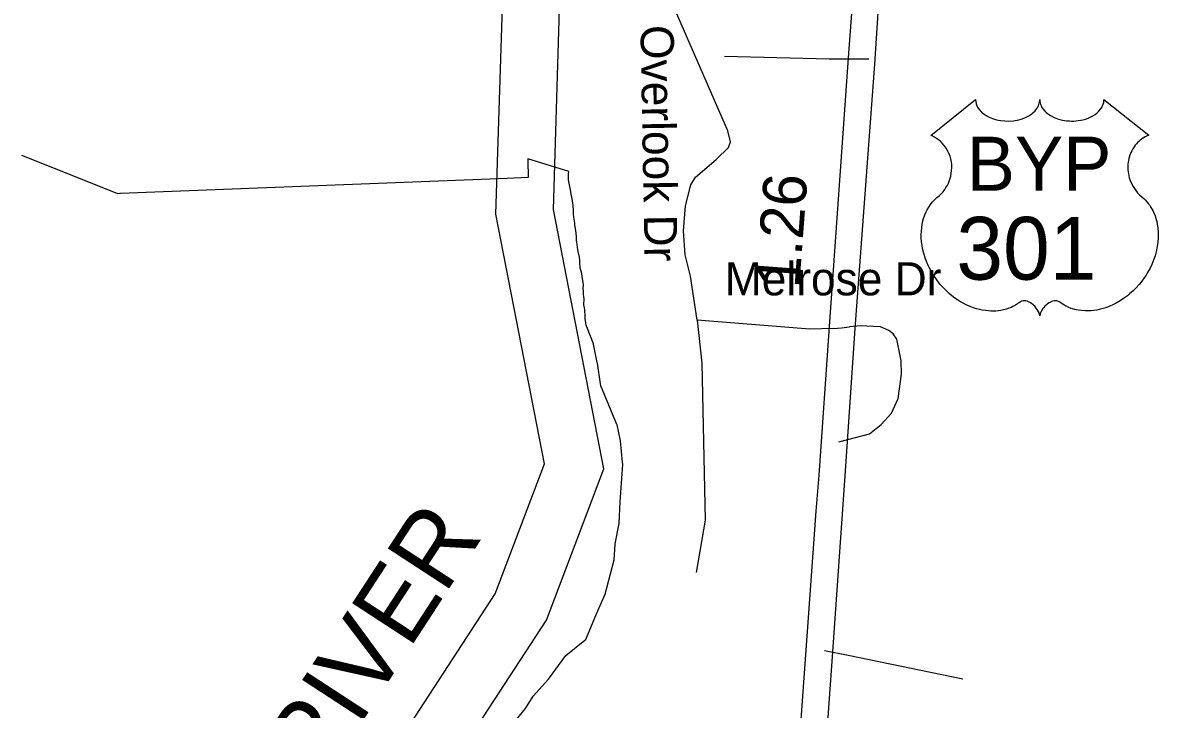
# Model space of a CAD drawing. Extents: x 2220236 to 2384410, y 720751 to 894131.
# Drawn here: x 2343690 to 2346947, y 791463 to 793432 of the extents above; entities that cross this region are included whole.
import ezdxf

# ---------------------------------------------------------------- set-up
doc = ezdxf.new("R2010")
doc.units = 0
for name, color, linetype in [('Exist Boundary Political City Limit New', 7, 'Continuous'), ('Exist Hydrographic River Shore', 7, 'Continuous'), ('Exist Hydrographic River Shore Label', 7, 'Continuous'), ('Exist Road Non-System Type 51', 7, 'Continuous'), ('Exist Road Non-System Type 51 Label', 7, 'Continuous'), ('Exist Road Primary US Divided Attributed', 7, 'Continuous'), ('Exist Road Primary US Mileage Hundredths English Label', 7, 'Continuous'), ('Exist Road Primary US Shield CELL', 7, 'Continuous'), ('Exist Road Primary US Shield Number Label', 7, 'Continuous'), ('Map Preparation Boundary City Limit Buffer Line', 7, 'Continuous')]:
    doc.layers.add(name, color=color, linetype=linetype)

msp = doc.modelspace()

# ---------------------------------------------------------------- linework, layer by layer
at = {"layer": 'Exist Boundary Political City Limit New'}
msp.add_lwpolyline([(2345079.2, 791401.2), (2345131.5, 791465.6), (2345154, 791501.2), (2345197.5, 791549.8), (2345247.8, 791617.7), (2345302, 791661.1), (2345304.5, 791663.1), (2345335.8, 791736.9), (2345359.8, 791793.6), (2345375.8, 791851.6), (2345386.5, 791892.2), (2345389, 791936.2), (2345389.2, 791937.6), (2345400, 791995.9), (2345400.2, 791997.4), (2345403.2, 792058), (2345410.5, 792165.5), (2345409.8, 792172.2), (2345404, 792232.6), (2345394.5, 792278.8), (2345394, 792279.8), (2345347.5, 792390.2), (2345346.5, 792396.2), (2345337.8, 792455.5), (2345337.5, 792457.4), (2345327, 792509.9), (2345326.8, 792511.4), (2345307.2, 792559.4), (2345306.8, 792561.6), (2345306, 792565), (2345305, 792570.5), (2345303.5, 792579.1), (2345303.2, 792581.1), (2345302.5, 792591.9), (2345302.2, 792605.8), (2345302.2, 792608.2), (2345301.2, 792613.9), (2345299.5, 792622.6), (2345300.2, 792639.9), (2345299.5, 792646.4), (2345298.2, 792652.6), (2345298.2, 792655.1), (2345298, 792662.2), (2345297.2, 792668.4), (2345297.8, 792681.6), (2345297.2, 792686.6), (2345294.2, 792703.4), (2345294, 792705.6), (2345292.8, 792716.6), (2345289, 792728.1), (2345288, 792744.8), (2345287.2, 792751.4), (2345286.5, 792759.9), (2345283, 792776.2), (2345281, 792787.4), (2345279.8, 792797.2), (2345279, 792802.4), (2345278.2, 792807.7), (2345277.8, 792819.2), (2345275.8, 792835.9), (2345274, 792846.9), (2345273.5, 792849.8), (2345272.8, 792856.7), (2345270.2, 792873.8), (2345269.5, 792883.8), (2345269.2, 792893.7), (2345268.5, 792907.3), (2345265.8, 792927.5), (2345263, 792940), (2345262.8, 792941.8), (2345261, 792952.2), (2345255.5, 792981.6), (2345255.5, 792998.9), (2345255.8, 793004.9), (2345138.5, 793041.7), (2345138.2, 793036.7), (2345139.5, 792987.7), (2345079.2, 792985.4), (2343970, 792941.8), (2343968.5, 792941.7), (2343962.8, 792941.4), (2343869.8, 792978.1), (2343687, 793050.6)], dxfattribs=at)
at = {"layer": 'Exist Hydrographic River Shore'}
for points in [[(2342949.9, 789807.3), (2343368.1, 790085.8), (2343916.6, 790318.8), (2344380.4, 790588.2), (2344493.3, 790719.1), (2344668.4, 791216.6), (2345044.8, 791794.1), (2345186.5, 792167.3), (2345047.1, 792882.8), (2345065.5, 793477)], [(2342952.7, 789643.2), (2343444.5, 789940.1), (2343990.2, 790171.8), (2344486.6, 790460.2), (2344637.7, 790635.4), (2344816.6, 791143.5), (2345191.9, 791719.3), (2345356.5, 792152.8), (2345211.7, 792896.1), (2345229.4, 793471.9)]]:
    msp.add_lwpolyline(points, dxfattribs=at)
at = {"layer": 'Exist Road Non-System Type 51'}
for p, q in [((2345702.9, 793335.8), (2346003.1, 793328.4)), ((2346003.1, 793328.4), (2346070.9, 793328.1)), ((2346070.9, 793328.1), (2346116.1, 793328.3)), ((2345946.8, 792552.9), (2345624.2, 792579.1)), ((2346014.9, 792555.1), (2345946.8, 792552.9)), ((2346014.9, 792555.1), (2346037.8, 792557.4)), ((2346037.8, 792557.4), (2346060.6, 792559.4)), ((2346030.6, 792229.7), (2346099.9, 792248.5)), ((2345989.7, 791632.3), (2346056.7, 791618.4)), ((2346056.7, 791618.4), (2346386.3, 791550.6))]:
    msp.add_line(p, q, dxfattribs=at)
for points in [[(2345624.2, 792579.1), (2345604.6, 792705), (2345589.9, 792766.6), (2345585.1, 792834.6), (2345590.2, 792906.7), (2345605.6, 792966.7), (2345619.3, 792988.9), (2345678.6, 793039.7), (2345714.2, 793074), (2345720, 793090.2), (2345711.7, 793122.1), (2345483.5, 793646.8)], [(2345624.2, 792579.1), (2345637.6, 792455.4), (2345647, 792005.6), (2345620.9, 791855.3)], [(2346128.7, 792561.2), (2346092.3, 792562.8), (2346060.6, 792559.4)], [(2346099.9, 792248.5), (2346117.9, 792253.1), (2346151.6, 792279.5), (2346181.1, 792311.9), (2346200.6, 792354.1), (2346209.8, 792424.3), (2346209.4, 792462.1), (2346196.7, 792524), (2346186.4, 792539.8), (2346174.2, 792549.7), (2346150.2, 792559.6), (2346128.7, 792561.2)]]:
    msp.add_lwpolyline(points, dxfattribs=at)
at = {"layer": 'Exist Road Primary US Divided Attributed'}
for points in [[(2346268.9, 789218.5), (2346133.2, 789652), (2346098.6, 789777.6), (2346058.8, 789923.7), (2346028.9, 790061.5), (2346005.7, 790209.2), (2345985.8, 790337), (2345972.5, 790488.1), (2345965.9, 790622.5), (2345967.5, 790954.5), (2345985.8, 791240), (2346009.2, 791573.6), (2346049, 792133), (2346077.2, 792554.6), (2346133.6, 793313.2), (2346173.4, 793932.3)], [(2346098.8, 793892.5), (2346057.3, 793331.4), (2346002.5, 792561.2), (2345972.7, 792134.7), (2345964.4, 792031.7), (2345912.9, 791314.7), (2345897.8, 791062.4), (2345889.6, 790826.7), (2345891.2, 790615.9), (2345897.8, 790521.3), (2345904.5, 790416.7), (2345919.4, 790293.9), (2345934.4, 790171), (2345954.3, 790044.9), (2345977.5, 789937), (2346002.4, 789824.1), (2346031.3, 789726.3)]]:
    msp.add_lwpolyline(points, dxfattribs=at)
at = {"layer": 'Exist Road Primary US Shield CELL'}
msp.add_lwpolyline([(2346422.6, 793211.2), (2346423, 793205.8), (2346424.3, 793199.5), (2346425.3, 793196.3), (2346428.2, 793190), (2346433.1, 793182.7), (2346439.9, 793175.5), (2346447.6, 793169.1), (2346452.7, 793165.8), (2346461.5, 793161.1), (2346471.4, 793156.9), (2346482.5, 793153.7), (2346493.8, 793151.4), (2346506.2, 793150.1), (2346518.4, 793149.8), (2346531.7, 793150.8), (2346546.2, 793153.6), (2346553, 793155.4), (2346560.5, 793158), (2346567.5, 793160.9), (2346575.2, 793165), (2346581.3, 793168.9), (2346586.2, 793172.4), (2346593, 793178.9), (2346598.4, 793185.7), (2346600.7, 793189.5), (2346602.7, 793193.2), (2346605.4, 793200.9), (2346606.1, 793204.3), (2346606.7, 793211.4), (2346607.1, 793205.5), (2346607.7, 793201.7), (2346608.7, 793198.1), (2346610.2, 793194.2), (2346613, 793188.8), (2346616, 793184.2), (2346621.7, 793177.4), (2346625.3, 793174.1), (2346628.6, 793171.4), (2346637.3, 793165.4), (2346647.5, 793160.3), (2346652.5, 793158.1), (2346657.7, 793156.2), (2346664.2, 793154.3), (2346671, 793152.7), (2346677.7, 793151.5), (2346684.5, 793150.5), (2346691.5, 793150), (2346697.2, 793149.8), (2346704.2, 793149.9), (2346710.6, 793150.3), (2346717.2, 793151.1), (2346724.5, 793152.3), (2346730.4, 793153.6), (2346738.1, 793155.6), (2346745.1, 793158.1), (2346751.3, 793160.8), (2346759.2, 793165), (2346765.7, 793169), (2346770.4, 793172.8), (2346776, 793178), (2346781.3, 793184.1), (2346784.5, 793188.6), (2346786.7, 793193.2), (2346788.7, 793198.1), (2346790, 793203.3), (2346790.6, 793207.7), (2346790.7, 793211.6), (2346919.3, 793109.1), (2346916.3, 793108), (2346909.3, 793104.6), (2346903.7, 793101.3), (2346894.9, 793095.1), (2346891.1, 793091.6), (2346887.3, 793088.1), (2346883.8, 793084.3), (2346880.7, 793080.7), (2346877, 793075.5), (2346873.7, 793070.4), (2346870.4, 793064.7), (2346868, 793059.7), (2346864, 793049.4), (2346862.1, 793042.9), (2346860.9, 793037.3), (2346859.4, 793025.8), (2346859, 793020.4), (2346859, 793015), (2346859.3, 793009.3), (2346859.9, 793003.8), (2346860.9, 792998.1), (2346861.8, 792993.1), (2346863.4, 792986.9), (2346865.6, 792979.8), (2346868.5, 792972.9), (2346874.3, 792961.7), (2346881.9, 792950.3), (2346887.3, 792943.9), (2346892.6, 792938.5), (2346900.5, 792931.8), (2346904.8, 792928), (2346909.8, 792923), (2346917.8, 792913.7), (2346921.1, 792909.3), (2346924.4, 792904.3), (2346927.4, 792899.2), (2346930.5, 792893.8), (2346932.9, 792889), (2346937.4, 792878), (2346940.7, 792867.2), (2346942.2, 792861.6), (2346944.6, 792849), (2346945.5, 792842.8), (2346946.5, 792830.5), (2346946.6, 792815.6), (2346945.4, 792801.4), (2346942.8, 792785), (2346940.6, 792775.1), (2346937.2, 792763.6), (2346933.9, 792753.6), (2346928, 792739), (2346922.8, 792728.3), (2346916.1, 792715.9), (2346911.4, 792708.4), (2346906, 792700.3), (2346899.3, 792691), (2346891.4, 792681.2), (2346881.9, 792670.7), (2346874.2, 792663.1), (2346864.2, 792654.1), (2346858.1, 792649.1), (2346849.5, 792642.6), (2346837.6, 792634.7), (2346825.9, 792627.9), (2346816, 792622.8), (2346807.2, 792619), (2346795.8, 792614.7), (2346776.8, 792609.4), (2346769.9, 792608), (2346761.7, 792606.8), (2346754, 792606), (2346746.6, 792605.6), (2346736.5, 792605.6), (2346726.6, 792606.3), (2346717.2, 792607.7), (2346707.4, 792609.7), (2346697.1, 792612.8), (2346687.8, 792616.4), (2346678.4, 792621.1), (2346662.5, 792631.1), (2346657.9, 792633.5), (2346655.3, 792634.2), (2346649.2, 792634.5), (2346643.4, 792633.3), (2346637.5, 792630.9), (2346633.9, 792629), (2346629.1, 792625.9), (2346625.5, 792623), (2346621.1, 792618.8), (2346618.1, 792615.4), (2346615.7, 792612.6), (2346611.3, 792605.5), (2346609.7, 792602.2), (2346608, 792597.9), (2346606.5, 792591.5), (2346604.5, 792599.5), (2346602.1, 792604.9), (2346599.4, 792609.4), (2346596.6, 792613.5), (2346592.1, 792618.6), (2346588.1, 792622.5), (2346583.2, 792626.4), (2346578, 792629.6), (2346573.9, 792631.7), (2346570.1, 792633.1), (2346565.5, 792634.3), (2346561.7, 792634.6), (2346558.6, 792634.5), (2346554.3, 792633.5), (2346548.4, 792629.3), (2346542.9, 792625.5), (2346536.9, 792621.8), (2346529.8, 792618), (2346524.6, 792615.6), (2346518.3, 792613.1), (2346511, 792610.7), (2346503.1, 792608.7), (2346495, 792607.1), (2346487.9, 792605.9), (2346480.2, 792605.2), (2346473.3, 792605), (2346466.1, 792605.1), (2346459.3, 792605.6), (2346451.5, 792606.3), (2346441.8, 792607.8), (2346433.7, 792609.6), (2346425.2, 792611.9), (2346416.5, 792614.6), (2346407.2, 792618.2), (2346395.5, 792623.3), (2346387.3, 792627.4), (2346374.5, 792634.8), (2346359.5, 792645.2), (2346348.1, 792654.4), (2346339.8, 792661.9), (2346327.6, 792674.4), (2346320.4, 792682.5), (2346309.1, 792697.1), (2346301.9, 792707.7), (2346297.2, 792715.4), (2346290.4, 792727.9), (2346286.6, 792735.7), (2346281.8, 792747.1), (2346277.9, 792757.5), (2346274.7, 792767.4), (2346273, 792773.7), (2346270.6, 792784.7), (2346269.1, 792792.6), (2346267.7, 792803.3), (2346266.9, 792814.6), (2346266.7, 792825), (2346267, 792833.7), (2346268, 792843.8), (2346269.7, 792854.5), (2346271.7, 792863.7), (2346273.6, 792870.3), (2346276.3, 792878.3), (2346279.9, 792887.2), (2346284.2, 792895.7), (2346288.3, 792902.8), (2346293.3, 792910.4), (2346298.4, 792916.9), (2346304.9, 792924), (2346311.8, 792930.5), (2346318, 792935.6), (2346325.5, 792942.9), (2346329.3, 792947.3), (2346334, 792953.5), (2346337.7, 792959.2), (2346340.7, 792964.3), (2346344.6, 792971.8), (2346347, 792977.4), (2346349.9, 792986.1), (2346351.4, 792992.2), (2346352.9, 793000), (2346353.9, 793007.4), (2346354.3, 793016.6), (2346354.1, 793024.2), (2346353.1, 793033), (2346351.4, 793041.6), (2346349.4, 793049), (2346346.2, 793057.5), (2346343.3, 793063.7), (2346338.3, 793072.2), (2346332.9, 793080), (2346327.2, 793086.4), (2346321.5, 793092.1), (2346316.1, 793096.3), (2346310.9, 793100.1), (2346304.3, 793104), (2346298, 793107.1), (2346294.1, 793108.7)], close=True, dxfattribs=at)
at = {"layer": 'Map Preparation Boundary City Limit Buffer Line'}
msp.add_lwpolyline([(2345079.2, 791401.2), (2345131.5, 791465.6), (2345154, 791501.2), (2345197.5, 791549.8), (2345247.8, 791617.7), (2345302, 791661.1), (2345304.5, 791663.1), (2345335.8, 791736.9), (2345359.8, 791793.6), (2345375.8, 791851.6), (2345386.5, 791892.2), (2345389, 791936.2), (2345389.2, 791937.6), (2345400, 791995.9), (2345400.2, 791997.4), (2345403.2, 792058), (2345410.5, 792165.5), (2345409.8, 792172.2), (2345404, 792232.6), (2345394.5, 792278.8), (2345394, 792279.8), (2345347.5, 792390.2), (2345346.5, 792396.2), (2345337.8, 792455.5), (2345337.5, 792457.4), (2345327, 792509.9), (2345326.8, 792511.4), (2345307.2, 792559.4), (2345306.8, 792561.6), (2345306, 792565), (2345305, 792570.5), (2345303.5, 792579.1), (2345303.2, 792581.1), (2345302.5, 792591.9), (2345302.2, 792605.8), (2345302.2, 792608.2), (2345301.2, 792613.9), (2345299.5, 792622.6), (2345300.2, 792639.9), (2345299.5, 792646.4), (2345298.2, 792652.6), (2345298.2, 792655.1), (2345298, 792662.2), (2345297.2, 792668.4), (2345297.8, 792681.6), (2345297.2, 792686.6), (2345294.2, 792703.4), (2345294, 792705.6), (2345292.8, 792716.6), (2345289, 792728.1), (2345288, 792744.8), (2345287.2, 792751.4), (2345286.5, 792759.9), (2345283, 792776.2), (2345281, 792787.4), (2345279.8, 792797.2), (2345279, 792802.4), (2345278.2, 792807.7), (2345277.8, 792819.2), (2345275.8, 792835.9), (2345274, 792846.9), (2345273.5, 792849.8), (2345272.8, 792856.7), (2345270.2, 792873.8), (2345269.5, 792883.8), (2345269.2, 792893.7), (2345268.5, 792907.3), (2345265.8, 792927.5), (2345263, 792940), (2345262.8, 792941.8), (2345261, 792952.2), (2345255.5, 792981.6), (2345255.5, 792998.9), (2345255.8, 793004.9), (2345138.5, 793041.7), (2345138.2, 793036.7), (2345139.5, 792987.7), (2345079.2, 792985.4), (2343970, 792941.8), (2343968.5, 792941.7), (2343962.8, 792941.4), (2343869.8, 792978.1), (2343687, 793050.6)], dxfattribs=at)

# ---------------------------------------------------------------- texts
at = {"layer": 'Exist Hydrographic River Shore Label'}
msp.add_text('RIVER', height=210, rotation=56.9019, dxfattribs=at).set_placement((2344542.4, 791241.3))
at = {"layer": 'Exist Road Non-System Type 51 Label'}
msp.add_text('Overlook Dr', height=95, rotation=271.0116, dxfattribs=at).set_placement((2345461.4, 793424.2))
msp.add_text('Melrose Dr', height=95, dxfattribs=at).set_placement((2345703.5, 792650.1))
at = {"layer": 'Exist Road Primary US Mileage Hundredths English Label'}
msp.add_text('1.26', height=125, rotation=85.747, dxfattribs=at).set_placement((2345916.6, 792669.3))
at = {"layer": 'Exist Road Primary US Shield Number Label'}
for s, height, p in [('BYP', 155, (2346397.3, 792949.9)), ('301', 180, (2346367.5, 792695))]:
    msp.add_text(s, height=height, dxfattribs=at).set_placement(p)

doc.saveas('drawing.dxf')
